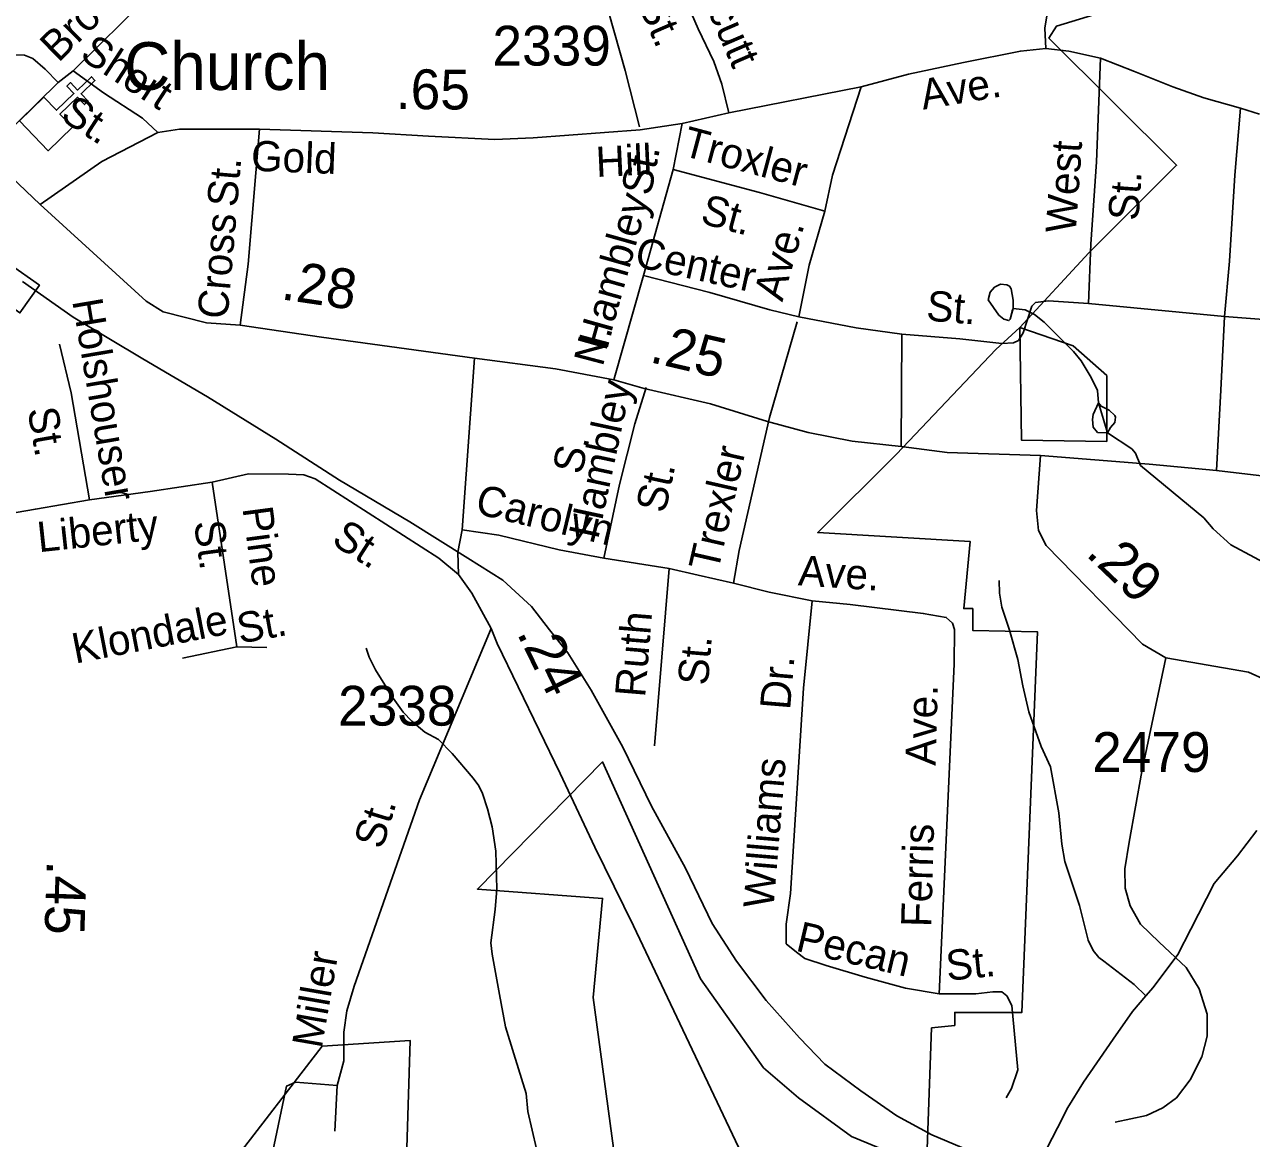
# Model space of a CAD drawing. Extents: x 1473865 to 1648260, y 639067 to 773536.
# Drawn here: x 1581726 to 1585578, y 655381 to 658878 of the extents above; entities that cross this region are included whole.
import ezdxf

# ---------------------------------------------------------------- set-up
doc = ezdxf.new("R2010")
doc.units = 0
for name, color, linetype in [('Exist Boundary Political City Limit New', 7, 'Continuous'), ('Exist Cultural Church CELL', 7, 'Continuous'), ('Exist Cultural Church Label', 7, 'Continuous'), ('Exist Hydrographic Misc Water Feature', 7, 'Continuous'), ('Exist Railroad Mainline', 7, 'Continuous'), ('Exist Railroad Station CELL', 7, 'Continuous'), ('Exist Road Non-System Type 51', 7, 'Continuous'), ('Exist Road Non-System Type 51 Label', 7, 'Continuous'), ('Exist Road Primary US Attributed', 7, 'Continuous'), ('Exist Road Primary US Mileage Hundredths English Label', 7, 'Continuous'), ('Exist Road Secondary Mileage Hundredths English Label', 7, 'Continuous'), ('Exist Road Secondary Type 51 Attributed', 7, 'Continuous'), ('Exist Road Secondary Type 51 Label', 7, 'Continuous'), ('Exist Road Secondary Type 51 Number Label', 7, 'Continuous'), ('Map Preparation Boundary City Limit Buffer Line', 7, 'Continuous')]:
    doc.layers.add(name, color=color, linetype=linetype)

msp = doc.modelspace()

# ---------------------------------------------------------------- linework, layer by layer
at = {"layer": 'Exist Boundary Political City Limit New'}
for points in [[(1584423.5, 662085.4), (1584988, 660953.4), (1585162.9, 661023.4), (1585244.5, 660883.4), (1584941.4, 660848.4), (1583985, 660988.4), (1583506.9, 660941.8), (1584213.1, 659547.9), (1584654.9, 659095.1), (1584812, 659717.4), (1584969.1, 659755.3), (1585141.5, 659657.4), (1585358.5, 659739), (1585134.4, 658924.2), (1584966.4, 658872.8), (1584942, 658834.8), (1585342.8, 658436.2), (1585067, 658160.6), (1584851.1, 657926.2)], [(1584851.1, 657926.2), (1584775.4, 657857.2), (1584463.2, 657528.9), (1584216.4, 657282.8), (1584694.9, 657254.4), (1584674.8, 657044.4), (1584703.1, 657044.4), (1584703.1, 656975.6), (1584905.9, 656971.5), (1584857.5, 655776.5), (1584646.6, 655776.5), (1584646.6, 655735.9), (1584573.6, 655727.9), (1584557.4, 655290.1), (1584322.2, 655387.4), (1584156, 655508.9), (1584046.5, 655602.2), (1583847.8, 655881.9), (1583541, 656562.9), (1583147.8, 656163.9), (1583541, 656134.5), (1583511.6, 655823.5), (1583605.5, 655125.2)], [(1584851.1, 657926.2), (1585018.4, 657868.8), (1585123.8, 657775.5), (1585123.8, 657568.8), (1584856.1, 657572.8), (1584851.1, 657926.2)], [(1582918.9, 655113.6), (1582936.5, 655688.6), (1582660.6, 655670.9), (1582368, 655292.3)]]:
    msp.add_lwpolyline(points, dxfattribs=at)
at = {"layer": 'Exist Cultural Church CELL'}
msp.add_lwpolyline([(1581786.5, 658649.4), (1581826, 658608.4), (1581880.9, 658661.1), (1581858.8, 658684.2), (1581870.3, 658695.3), (1581892.5, 658672.2), (1581935.9, 658713.8), (1581946.9, 658702.2), (1581903.5, 658660.6), (1581925.7, 658637.5), (1581914.2, 658626.5), (1581892, 658649.5), (1581837.1, 658596.8), (1581876.9, 658555.2), (1581800.1, 658481.5), (1581709.7, 658575.7)], close=True, dxfattribs=at)
at = {"layer": 'Exist Hydrographic Misc Water Feature'}
msp.add_line((1585126.2, 657596.1), (1585097.5, 657690.6), dxfattribs=at)
for points in [[(1584829.5, 657986.4), (1584827, 657978.5), (1584820.7, 657952.6), (1584816.7, 657948.6), (1584800.7, 657952.8), (1584784.9, 657965), (1584751.4, 658013.4), (1584757.6, 658037.3), (1584771.8, 658053.1), (1584789.9, 658062.9), (1584809.9, 658060.7), (1584817.9, 658056.6), (1584823.8, 658048.5), (1584829.4, 658012.4), (1584829.5, 657986.4)], [(1584829.5, 657986.4), (1584820.7, 657952.6), (1584816.7, 657948.6), (1584800.7, 657952.8), (1584784.9, 657965), (1584751.4, 658013.4), (1584757.6, 658037.3), (1584771.8, 658053.1), (1584789.9, 658062.9), (1584809.9, 658060.7), (1584817.9, 658056.6), (1584823.8, 658048.5), (1584829.4, 658012.4), (1584829.5, 657986.4)], [(1585097.5, 657690.6), (1585094.3, 657729.4), (1585074.9, 657769.6), (1585043.4, 657821.5), (1585018.8, 657851.1), (1584926.7, 657943.3), (1584897, 657967.7), (1584867.1, 657982), (1584829.5, 657986.4)], [(1585097.5, 657690.6), (1585081.5, 657653.5), (1585079.4, 657637.5), (1585081.1, 657613.5), (1585094.9, 657597.4), (1585126.2, 657596.1)], [(1585126.2, 657596.1), (1585135.1, 657612.9), (1585149.3, 657628.7), (1585151.4, 657644.7), (1585149.5, 657650.7), (1585131.7, 657666.9), (1585105.8, 657679.2), (1585097.5, 657690.6)], [(1585662.3, 657164.7), (1585513.2, 657244.4), (1585457.7, 657295.1), (1585428.1, 657329.4), (1585229.8, 657493.8), (1585214.2, 657532), (1585202.4, 657546.1), (1585126.2, 657596.1)], [(1585246.6, 655828.6), (1585209.8, 655863.9), (1585114.5, 655937), (1585098.6, 655949.2), (1585080.9, 655971.4), (1585065.2, 656003.5), (1585038, 656112.3), (1584991.9, 656250.4), (1584982.6, 656304.6), (1584973.7, 656402.7), (1584947.2, 656547), (1584918.3, 656611.3), (1584879.5, 656719.8), (1584860.1, 656802), (1584844.9, 656884.2), (1584817.9, 656976.5), (1584794.8, 657048.8), (1584787.2, 657092.9), (1584785.6, 657132.9)], [(1583346.7, 655289.5), (1583306.6, 655466), (1583301.3, 655522.1), (1583262.6, 655646.6), (1583235.5, 655730.9), (1583216.7, 655833.1), (1583194, 655959.4), (1583190.4, 655995.4), (1583203.6, 656099.3), (1583208.4, 656163.2), (1583205.7, 656283.2), (1583194.5, 656359.4), (1583179.1, 656415.5), (1583163.7, 656463.7), (1583151.9, 656487.9), (1583134.1, 656512.1), (1583069, 656588.9), (1583025.5, 656633.4), (1582982.2, 656656.5), (1582942.1, 656690.4), (1582914.3, 656718.7), (1582882.8, 656763.1), (1582827.8, 656851.7), (1582808.2, 656891.9), (1582798.6, 656920)], [(1585246.6, 655828.6), (1585269.7, 655855.2), (1585346.9, 655958.3), (1585387.8, 656037.8), (1585461.4, 656181), (1585534.4, 656268.1), (1585595.3, 656347.4)], [(1584919.6, 655319.2), (1584968.6, 655414.6), (1585001.4, 655478.3), (1585050.3, 655557.7), (1585143.9, 655692.6), (1585204.9, 655779.9), (1585246.6, 655828.6)]]:
    msp.add_lwpolyline(points, dxfattribs=at)
at = {"layer": 'Exist Railroad Mainline'}
msp.add_lwpolyline([(1581719.5, 658070.9), (1581878.3, 657959), (1582097, 657828.5), (1582299.9, 657708.8), (1582514.5, 657576), (1582715.2, 657447.7), (1582935.3, 657316.6), (1583118, 657202.2), (1583228.1, 657133.8), (1583317.3, 657050.9), (1583374.4, 656978.1), (1583431.8, 656905.5), (1583504.5, 656788.6), (1583604.7, 656609.5), (1583694.8, 656424.4), (1583800.7, 656229.2), (1583885, 656056.2), (1583961.7, 655937.4), (1584054.4, 655814.3), (1584159.3, 655697.1), (1584238.5, 655614.2), (1584351.7, 655530.9), (1584464.7, 655451.6), (1584574.2, 655392.4), (1584735.5, 655324.5)], dxfattribs=at)
at = {"layer": 'Exist Railroad Station CELL'}
msp.add_lwpolyline([(1581677.3, 658126.5), (1581772.6, 658059.4), (1581711.3, 657972.4), (1581616, 658039.5)], close=True, dxfattribs=at)
at = {"layer": 'Exist Road Non-System Type 51'}
for p, q in [((1581878.6, 658732.8), (1581832, 658695.5)), ((1581832, 658695.5), (1581604.1, 658473.4)), ((1583790.7, 658566.7), (1583762.4, 658423)), ((1583762.4, 658423), (1583669.4, 658090.3)), ((1583669.4, 658090.3), (1583575.9, 657762.7)), ((1585066.5, 658002.3), (1585493.9, 657961.6)), ((1584064.6, 657643.9), (1584151.3, 657944.7)), ((1584480.7, 657905.5), (1584477.9, 657553)), ((1582392.8, 656924.2), (1582314.8, 657440.8)), ((1583750.1, 657169.6), (1583544.4, 657202.8)), ((1583750.1, 657169.6), (1583703.6, 656613)), ((1582392.8, 656924.2), (1582221.9, 656888.8)), ((1582486.8, 656922.2), (1582392.8, 656924.2))]:
    msp.add_line(p, q, dxfattribs=at)
for points in [[(1584879.9, 659530), (1584867.3, 659502.2), (1584877, 659476), (1584949.9, 659398.9), (1584979.8, 659268.2), (1584975.8, 659140.2), (1584968.8, 659068.4), (1584957.7, 659004.5), (1584940.7, 658936.7), (1584929.7, 658866.8), (1584932.6, 658802.8)], [(1582200.3, 659097.9), (1582182.9, 659046.8), (1582116.2, 658968.3), (1581878.6, 658732.8)], [(1583656.4, 658556.8), (1583611.2, 658733.6), (1583542.9, 658978.7), (1583541.4, 659012.7), (1583551.8, 659032.5), (1583592.1, 659053.9), (1583696, 659080.3), (1583732.1, 659081.7), (1583754, 659065.5), (1583841.3, 658864), (1583889.7, 658761.2), (1583914.7, 658690.9), (1583937.3, 658600.4)], [(1581832, 658695.5), (1581790.6, 658738.1), (1581751.9, 658770.9), (1581725.3, 658781.3), (1581643.3, 658784.5), (1581599.9, 658813.2), (1581511.1, 658906.7), (1581434.2, 658973.9), (1581393.9, 659014.8)], [(1585104.3, 658772.1), (1585091.3, 658446.2), (1585073.3, 658188.4), (1585066.5, 658002.3)], [(1582144.4, 658538.8), (1582096.5, 658583.3), (1581973.6, 658663.2), (1581878.6, 658732.8)], [(1584238.6, 658291.5), (1584262.5, 658405.1), (1584352.5, 658682.3)], [(1585544.1, 658615.1), (1585526.2, 658404.8), (1585509, 658134.8), (1585493.9, 657961.6)], [(1582463.9, 658549.5), (1582427.6, 658125.8), (1582402.5, 657934.2)], [(1583762.4, 658423), (1584033.5, 658350.7), (1584238.6, 658291.5)], [(1584156.9, 657960.4), (1584189.9, 658122.2), (1584238.6, 658291.5)], [(1584156.9, 657960.4), (1584066.2, 657982.4), (1583877.6, 658036.4), (1583669.4, 658090.3)], [(1584480.7, 657905.5), (1584662.7, 657890.6), (1584794.4, 657876.5), (1584830.5, 657878), (1584846.6, 657885.9), (1584860.9, 657909.6), (1584888.2, 657993.3), (1584900.5, 658005), (1584940.6, 658010.4), (1585066.5, 658002.3)], [(1584156.9, 657960.4), (1584337, 657925.8), (1584480.7, 657905.5)], [(1585468, 657477.4), (1585482.4, 657729.7), (1585493.9, 657961.6)], [(1585493.9, 657961.6), (1585725.8, 657943.9), (1585978.3, 657923.8), (1586007.4, 657908.6), (1586023.2, 657895.3), (1586036, 657876), (1586044.4, 657846.9), (1586016.7, 657516.3), (1586009.8, 657422.9)], [(1581929.6, 657385.3), (1581872.4, 657722), (1581835.4, 657874.4)], [(1583677.9, 657738), (1583642.4, 657624.5), (1583593.4, 657433.3), (1583544.4, 657202.8)], [(1584064.6, 657643.9), (1583969.1, 657226.1), (1583952.2, 657124.3)], [(1583088.6, 657151.2), (1583026.6, 657202.1), (1582638.4, 657451.4), (1582602.5, 657463.8), (1582554.5, 657466.1), (1582428.8, 657466.9), (1582314.8, 657440.8)], [(1582314.8, 657440.8), (1582120, 657411.9), (1581929.6, 657385.3)], [(1581929.6, 657385.3), (1581760.3, 657356.8), (1581547.1, 657320.1)], [(1583544.4, 657202.8), (1583404.9, 657228.8), (1583215.1, 657274.5), (1583099.8, 657291.2)], [(1583952.2, 657124.3), (1583840.5, 657149.2), (1583750.1, 657169.6)], [(1584198.5, 657069.1), (1584064.1, 657095.3), (1583952.2, 657124.3)], [(1584597.6, 655835.4), (1584492.3, 655852.5), (1584364.9, 655886.9), (1584242.4, 655923.6), (1584176.3, 655945.7), (1584149.3, 655965.3), (1584117.5, 655992.3), (1584117.5, 656053.6), (1584130.7, 656150.3), (1584171.5, 656794.5), (1584198.5, 657069.1)], [(1584597.6, 655835.4), (1584644.4, 656870.3), (1584645.4, 656978.3), (1584639.4, 656998.4), (1584619.6, 657016.6), (1584547.8, 657029.3), (1584317.9, 657057.1), (1584198.5, 657069.1)], [(1583191.4, 656982.2), (1582966, 656444.3), (1582760.7, 655858.7), (1582738.3, 655781.2), (1582728, 655714.5), (1582728, 655624.6), (1582707.5, 655547.5)], [(1585308.8, 656889.4), (1585234.2, 656532.8), (1585194.1, 656310.9), (1585180.5, 656227.4), (1585181.2, 656166.7), (1585197.6, 656111.1), (1585229.7, 656053.3), (1585288.2, 655996.9), (1585373.1, 655917.7), (1585413.8, 655850.7), (1585438.7, 655771.4), (1585439.4, 655702.2), (1585422.3, 655637.3), (1585385.2, 655564.5), (1585342.4, 655508.2), (1585300.3, 655477.5), (1585249, 655453.2), (1585149.8, 655431.8)], [(1584807.8, 655508.5), (1584824.2, 655538.2), (1584844.6, 655596.2), (1584826.1, 655798.3), (1584810.5, 655828.6), (1584794.5, 655840.7), (1584766.5, 655840.9), (1584712.4, 655835.4), (1584597.6, 655835.4)], [(1582707.5, 655547.5), (1582576.6, 655557.8), (1582548.3, 655544.9), (1582497, 655300.9), (1582484.2, 655208.4), (1582491.9, 655067.2), (1582463.6, 655003), (1582394.3, 654974.7), (1582345.6, 654936.2), (1582325, 654825.7)], [(1582707.5, 655547.5), (1582699.8, 655403.7)]]:
    msp.add_lwpolyline(points, dxfattribs=at)
at = {"layer": 'Exist Road Primary US Attributed'}
msp.add_line((1581774.5, 658313.2), (1581604.1, 658473.4), dxfattribs=at)
for points in [[(1583139.1, 657830.5), (1582658, 657896.2), (1582402.5, 657934.2), (1582297, 657941.6), (1582161.4, 657975.8), (1582107.7, 658008.8), (1581774.5, 658313.2)], [(1588292.1, 657233.2), (1587768.8, 657285.4), (1587612.6, 657304.1), (1586989.1, 657356), (1586779.3, 657369.2), (1586319.8, 657394.5), (1586255.6, 657402.6), (1586009.8, 657422.9), (1585804.5, 657438), (1585601.4, 657461.6), (1585468, 657477.4), (1585256.8, 657497.2), (1584915.2, 657524.5), (1584622.2, 657534), (1584477.9, 657553), (1584324.6, 657570.1), (1584186, 657597.5), (1584058.5, 657631.5), (1583879.2, 657686.9), (1583671.4, 657735.1), (1583575.9, 657762.7), (1583392.8, 657796.6), (1583139.1, 657830.5)]]:
    msp.add_lwpolyline(points, dxfattribs=at)
at = {"layer": 'Exist Road Secondary Type 51 Attributed'}
for points in [[(1581774.5, 658313.2), (1581968.9, 658447.3), (1582144.4, 658538.8), (1582212.4, 658549.1), (1582463.9, 658549.5), (1582819.9, 658537.9), (1582994.6, 658527.6), (1583202.5, 658516.4), (1583322.5, 658522.4), (1583659, 658547.3), (1583790.7, 658566.7), (1583937.3, 658600.4), (1584352.5, 658682.3), (1584501.4, 658721.6), (1584674, 658759), (1584852.6, 658794.2), (1584932.6, 658802.8), (1585004.7, 658793.7), (1585104.3, 658772.1), (1585210.4, 658730.4), (1585331.7, 658682.3), (1585428.6, 658647.1), (1585544.1, 658615.1), (1585603.7, 658596.1)], [(1583139.1, 657830.5), (1583099.8, 657291.2), (1583086.7, 657221.8)], [(1584915.2, 657524.5), (1584903, 657351.9), (1584909.4, 657289.1), (1584933, 657242.8), (1585236.1, 656932.4), (1585308.8, 656889.4), (1585568.7, 656844.7), (1585624, 656819.6), (1585653.5, 656794.6), (1585681.5, 656759.2), (1585701.4, 656687.7), (1585709.5, 656607.3)], [(1583086.7, 657221.8), (1583088.6, 657151.2), (1583130.2, 657092.9), (1583191.4, 656982.2), (1583209.8, 656934.9), (1583407.9, 656526.4), (1583516.1, 656295.6), (1583638.2, 656048.4), (1584055.4, 655168.7)]]:
    msp.add_lwpolyline(points, dxfattribs=at)
at = {"layer": 'Map Preparation Boundary City Limit Buffer Line'}
for points in [[(1584423.5, 662085.4), (1584988, 660953.4), (1585162.9, 661023.4), (1585244.5, 660883.4), (1584941.4, 660848.4), (1583985, 660988.4), (1583506.9, 660941.8), (1584213.1, 659547.9), (1584654.9, 659095.1), (1584812, 659717.4), (1584969.1, 659755.3), (1585141.5, 659657.4), (1585358.5, 659739), (1585134.4, 658924.2), (1584966.4, 658872.8), (1584942, 658834.8), (1585342.8, 658436.2), (1585067, 658160.6), (1584851.1, 657926.2)], [(1584851.1, 657926.2), (1584775.4, 657857.2), (1584463.2, 657528.9), (1584216.4, 657282.8), (1584694.9, 657254.4), (1584674.8, 657044.4), (1584703.1, 657044.4), (1584703.1, 656975.6), (1584905.9, 656971.5), (1584857.5, 655776.5), (1584646.6, 655776.5), (1584646.6, 655735.9), (1584573.6, 655727.9), (1584557.4, 655290.1), (1584322.2, 655387.4), (1584156, 655508.9), (1584046.5, 655602.2), (1583847.8, 655881.9), (1583541, 656562.9), (1583147.8, 656163.9), (1583541, 656134.5), (1583511.6, 655823.5), (1583605.5, 655125.2)], [(1584851.1, 657926.2), (1585018.4, 657868.8), (1585123.8, 657775.5), (1585123.8, 657568.8), (1584856.1, 657572.8), (1584851.1, 657926.2)], [(1582918.9, 655113.6), (1582936.5, 655688.6), (1582660.6, 655670.9), (1582368, 655292.3)]]:
    msp.add_lwpolyline(points, dxfattribs=at)

# ---------------------------------------------------------------- texts
at = {"layer": 'Exist Cultural Church Label'}
msp.add_text('Church', height=150, rotation=0, dxfattribs=at).set_placement((1582038.4, 658672.3))
at = {"layer": 'Exist Road Non-System Type 51 Label'}
for s, rotation, p in [('Honeycutt', 293.4461, (1583723.2, 659260.1)), ('Broad', 44.7394, (1581832.3, 658756.2)), ('St.', 293.4461, (1583650.7, 658941.2)), ('Short', 326.9535, (1581895.6, 658772.7)), ('St.', 326.9535, (1581834.2, 658581.8)), ('Troxler', 345.0642, (1583786.6, 658467.5)), ('West', 86.0028, (1585026.2, 658220.4)), ('St.', 78.8522, (1583691.6, 658337.5)), ('St.', 85.0928, (1582393.3, 658302.5)), ('St.', 86.0028, (1585222.8, 658260.2)), ('Hambley', 74.2599, (1583551.5, 657850.3)), ('St.', 345.0642, (1583844.1, 658255)), ('Cross', 85.0928, (1582363.2, 657951)), ('Ave.', 73.9702, (1584105.1, 658005.2)), ('Center', 347.4937, (1583637.4, 658119.3)), ('St.', 355.3249, (1584555, 657948.8)), ('Holshouser', 279.6451, (1581875.3, 658010.2)), ('N.', 75.1941, (1583541, 657801.2)), ('Hambley', 77.9369, (1583526.8, 657259.7)), ('St.', 279.6451, (1581735, 657669.4)), ('S.', 77.9369, (1583475.3, 657462.1)), ('Trexler', 77.1286, (1583902.9, 657157.1)), ('St.', 77.9369, (1583737.3, 657341.1)), ('Carolyn', 346.4732, (1583137, 657343.7)), ('Liberty', 6.1596, (1581770.8, 657221)), ('Pine', 277.5731, (1582409.9, 657359.5)), ('St.', 277.5731, (1582257.7, 657315.8)), ('St.', 327.2822, (1582685.8, 657249.6)), ('Ave.', 356.2011, (1584153, 657117.4)), ('Klondale', 11.0304, (1581885.1, 656871.2)), ('St.', 10.3113, (1582402, 656934.1)), ('Ruth', 85.266, (1583674.2, 656763.8)), ('St.', 85.266, (1583871.4, 656801.2)), ('Dr.', 85.2064, (1584129.4, 656724.5)), ('Ave.', 88.4428, (1584586.5, 656550.4)), ('Williams', 85.2064, (1584077.1, 656100.9)), ('St.', 72.9529, (1582848.9, 656285.4)), ('Ferris', 88.4428, (1584572.7, 656043.6)), ('Pecan', 346.7363, (1584143.9, 655970.7)), ('Miller', 80.1211, (1582658.8, 655660.6)), ('St.', 5.8099, (1584623.4, 655875.8))]:
    msp.add_text(s, height=95, rotation=rotation, dxfattribs=at).set_placement(p)
at = {"layer": 'Exist Road Primary US Mileage Hundredths English Label'}
for s, rotation, p in [('.28', 351.5475, (1582528.6, 658015.6)), ('.25', 346.9536, (1583685.1, 657818.6))]:
    msp.add_text(s, height=125, rotation=rotation, dxfattribs=at).set_placement(p)
at = {"layer": 'Exist Road Secondary Mileage Hundredths English Label'}
for s, rotation, p in [('.65', 359.5175, (1582891.5, 658612.7)), ('.29', 316.3195, (1585054.7, 657213.2)), ('.24', 296.3639, (1583270.2, 656967.5)), ('.45', 268.1262, (1581796.3, 656254.3))]:
    msp.add_text(s, height=125, rotation=rotation, dxfattribs=at).set_placement(p)
at = {"layer": 'Exist Road Secondary Type 51 Label'}
for s, rotation, p in [('Ave.', 9.6077, (1584547.1, 658610.1)), ('Gold', 357.8247, (1582435.9, 658418.7)), ('Hill', 2.7183, (1583521.6, 658399))]:
    msp.add_text(s, height=95, rotation=rotation, dxfattribs=at).set_placement(p)
at = {"layer": 'Exist Road Secondary Type 51 Number Label'}
for s, p in [('2339', (1583195, 658748.9)), ('2338', (1582710.3, 656676.9)), ('2479', (1585077.9, 656531.4))]:
    msp.add_text(s, height=125, dxfattribs=at).set_placement(p)

doc.saveas('drawing.dxf')
